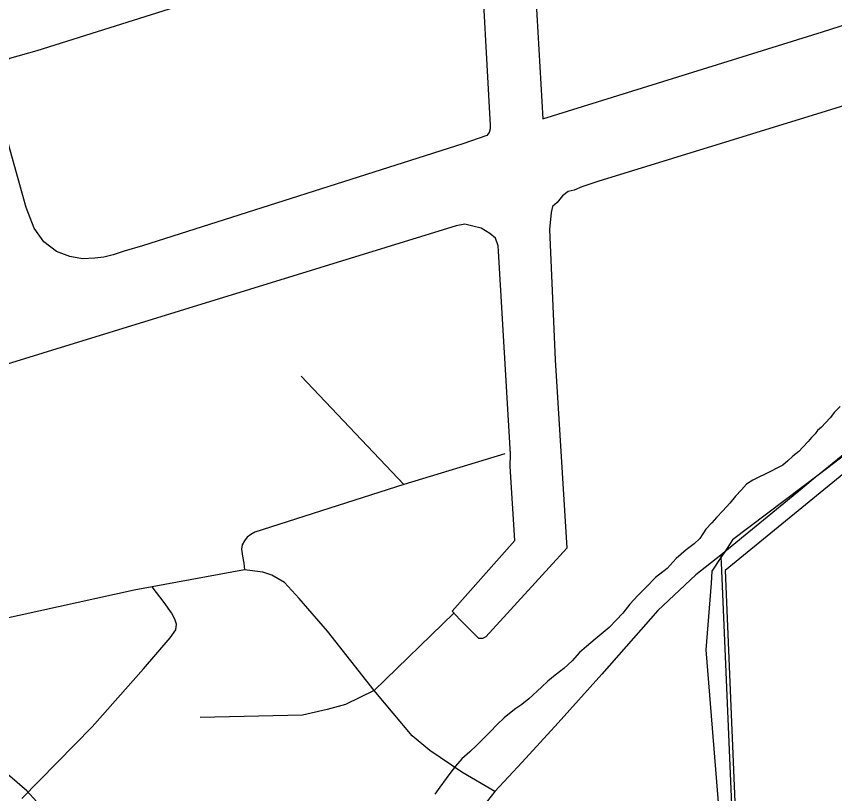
# Model space of a CAD drawing. Extents: x 2206922 to 2357709, y 510027 to 673830.
# Drawn here: x 2304412 to 2307632, y 576474 to 579534 of the extents above; entities that cross this region are included whole.
import ezdxf

# ---------------------------------------------------------------- set-up
doc = ezdxf.new("R2010")
doc.units = 0
for name, color, linetype in [('Exist Aviation Commercial or Municipal Perimeter Paved', 7, 'Continuous'), ('Exist Boundary Land Use Reservation Military US Department of Defense', 7, 'Continuous'), ('Exist Boundary Political City Limit New', 7, 'Continuous'), ('Exist Hydrographic Misc Water Feature', 7, 'Continuous'), ('Exist Hydrographic River Shore', 7, 'Continuous'), ('Exist Road Non-System Type 51', 7, 'Continuous'), ('Map Preparation Boundary City Limit Buffer Line', 7, 'Continuous')]:
    doc.layers.add(name, color=color, linetype=linetype)

msp = doc.modelspace()

# ---------------------------------------------------------------- linework, layer by layer
at = {"layer": 'Exist Aviation Commercial or Municipal Perimeter Paved'}
for points in [[(2306236.6, 579845.8), (2306276.6, 579104.7), (2306276.7, 579090.7), (2306272.9, 579076.5), (2306263, 579064.5), (2306169.3, 579031.5), (2304908.4, 578630.1), (2304836.7, 578609.4), (2304792.8, 578594.9), (2304756.9, 578585.5), (2304720.9, 578582.1), (2304673, 578579.6)], [(2306444.8, 579814), (2306484.2, 579130.9)], [(2304673, 578579.6), (2304622.9, 578588), (2304570.8, 578608.5), (2304520.3, 578645.9), (2304481.7, 578699.5), (2304451, 578781.1), (2304332.5, 579199.6), (2304324.1, 579239.5), (2304325.7, 579279.5), (2304329.4, 579305.5), (2304337.2, 579331.6), (2304361, 579351.8), (2304386.7, 579370), (2304494.3, 579399.2), (2305560.1, 579736.5)], [(2306484.2, 579130.9), (2307583.8, 579472.6), (2308382.5, 579730.9)], [(2308808.6, 579533.6), (2306700.6, 578883.4), (2306637, 578862.6), (2306607.1, 578850.4), (2306583.2, 578844), (2306561.4, 578827.7), (2306539.7, 578801.6), (2306521.9, 578785.3), (2306516.1, 578761.3), (2306510.7, 578695.2), (2306532.3, 578181.8), (2306578.2, 577440.7), (2306260.2, 577091.6), (2306246.3, 577085.4), (2306232.3, 577085.2), (2306157.4, 577160.2), (2306127.2, 577192), (2306374, 577470.4), (2306355, 577762.1), (2306356.4, 577810.2), (2306309.8, 578609.1), (2306307.5, 578631.2), (2306297.3, 578661), (2306275.2, 578678.7), (2306240.9, 578700.3), (2306208.8, 578708.1), (2306176.6, 578715.8), (2306142.9, 578709.4), (2303425.3, 577872.5)]]:
    msp.add_lwpolyline(points, dxfattribs=at)
at = {"layer": 'Exist Boundary Land Use Reservation Military US Department of Defense'}
for p, q in [((2307683.1, 577815.7), (2307572.6, 577731.8)), ((2307199.6, 577426), (2307184.6, 577403.4)), ((2307149.2, 577349), (2307145.6, 577303.2))]:
    msp.add_line(p, q, dxfattribs=at)
for points in [[(2307572.6, 577731.8), (2307230.8, 577472.8), (2307199.6, 577426)], [(2307184.6, 577403.4), (2307149.3, 577350.4), (2307149.2, 577349)], [(2307145.6, 577303.2), (2307124.8, 577040.5), (2307184.2, 576309.1)]]:
    msp.add_lwpolyline(points, dxfattribs=at)
at = {"layer": 'Exist Boundary Political City Limit New'}
msp.add_lwpolyline([(2307818.5, 577858.2), (2307244.5, 577388.1), (2307201.5, 577352.9), (2307278.8, 575498.8)], dxfattribs=at)
at = {"layer": 'Exist Hydrographic Misc Water Feature'}
msp.add_lwpolyline([(2307653.9, 577997.8), (2307631.7, 577975.6), (2307614.1, 577953.5), (2307596.3, 577933.5), (2307580.9, 577917.2), (2307564.5, 577903), (2307554.9, 577891.1), (2307540.9, 577876.6), (2307527.4, 577860.8), (2307507.5, 577838.6), (2307491.7, 577820.3), (2307467.7, 577802), (2307448.2, 577783.9), (2307428.1, 577767.5), (2307402.3, 577753.5), (2307384.5, 577745.2), (2307356.6, 577730.8), (2307336.9, 577720.7), (2307310.6, 577708.5), (2307285, 577692.1), (2307265.1, 577669.9), (2307241.5, 577645.5), (2307220, 577617.5), (2307192.3, 577587.2), (2307166.7, 577561), (2307148.8, 577540.6), (2307125.1, 577514.6), (2307101.5, 577478.4), (2307079.9, 577458.1), (2307048.2, 577433.7), (2307008.4, 577399.1), (2306972.7, 577360.7), (2306927.6, 577324.6), (2306891.7, 577288.2), (2306858.1, 577253.9), (2306826.3, 577219.3), (2306799, 577184.9), (2306773, 577156.8), (2306745.3, 577128.5), (2306721.7, 577108.6), (2306690.1, 577082.1), (2306656.3, 577053.5), (2306628.6, 577029.3), (2306599.1, 576997.3), (2306567.1, 576966.8), (2306531.8, 576940.5), (2306504, 576916.3), (2306478.1, 576893.8), (2306428.7, 576847.3), (2306400.8, 576825.1), (2306377.2, 576808.8), (2306359.6, 576794.5), (2306331.7, 576772.3), (2306303.8, 576746.1), (2306276.1, 576717.8), (2306222.8, 576663), (2306197.2, 576638.9), (2306165.4, 576610.8), (2306139.8, 576582.2), (2306122.2, 576558.1), (2306104.1, 576534.1), (2306078.9, 576499.7), (2306058.8, 576471.5)], dxfattribs=at)
at = {"layer": 'Exist Hydrographic River Shore'}
msp.add_lwpolyline([(2308936.9, 572246.2), (2308843.3, 572269.7), (2308644.3, 572320.4), (2308394.7, 572457), (2307993.3, 572716.3), (2307849.1, 572907.3), (2305686.2, 575015.3), (2305391.1, 575370.9), (2304986.2, 575823.8), (2304825.2, 576047), (2304733.1, 576177.8), (2304454.1, 576484.9), (2304177, 576723), (2303933, 576946.2), (2303756.1, 577136), (2302712.1, 578196.3), (2302559, 578455.9), (2302500.1, 578512.6), (2302312.1, 578951.3), (2302152.1, 579164.7), (2301934, 579313.4), (2301658, 579426.9), (2300873, 579618.3)], dxfattribs=at)
at = {"layer": 'Exist Road Non-System Type 51'}
for p, q in [((2305936.6, 577690.9), (2305532.3, 578117.8)), ((2307807.5, 577924), (2307572.6, 577731.8)), ((2306334.9, 577812.3), (2305936.6, 577690.9)), ((2307572.6, 577731.8), (2307564, 577724.8)), ((2307446.6, 577628.7), (2307199.6, 577426)), ((2307199.6, 577426), (2307184.2, 577413.3)), ((2307184.2, 577413.3), (2307184.6, 577403.4)), ((2307184.6, 577403.4), (2307185.5, 577383.1)), ((2305309.6, 577354.9), (2304947.3, 577288.3)), ((2306133.3, 577184.1), (2305820.3, 576880.4))]:
    msp.add_line(p, q, dxfattribs=at)
for points in [[(2304947.3, 577288.3), (2304875.3, 577275), (2304201.1, 577126.8), (2304045.1, 577100), (2303993.9, 577097.8), (2303940.4, 577104.5), (2303893.1, 577128), (2303674.5, 577367.4), (2303064.5, 578032.1), (2302861.7, 578246.2), (2302723.5, 578395.6), (2302687.9, 578469.2), (2302670, 578507.1), (2302667.8, 578553.9), (2302721.3, 578739), (2302823.8, 579099)], [(2307564, 577724.8), (2307499.4, 577672), (2307446.6, 577628.7)], [(2305936.6, 577690.9), (2305350.3, 577502.8), (2305335, 577494.5), (2305320.8, 577483.3), (2305310.1, 577469), (2305300.4, 577453.2), (2305297.9, 577436.4), (2305302, 577408.4), (2305307.6, 577381.9), (2305309.6, 577354.9)], [(2307184.2, 577413.3), (2307086.1, 577335.3), (2306936.8, 577194.8), (2306716.2, 576945), (2306544.6, 576753.2), (2306403, 576598.3), (2306294.7, 576482.9)], [(2307185.5, 577383.1), (2307227.7, 576399.8), (2307242.5, 575889.4), (2307254.2, 575634.5)], [(2305820.3, 576880.4), (2305636.4, 577113.4), (2305525, 577242.7), (2305467, 577305.1), (2305418, 577334.1), (2305381.5, 577346.5), (2305309.6, 577354.9)], [(2304434, 576454.4), (2304710.4, 576737.6), (2304913.2, 576965.1), (2305017.9, 577087.7), (2305040.2, 577119), (2305042.4, 577141.3), (2305035.8, 577161.3), (2305022.4, 577185.8), (2304993.4, 577226), (2304947.3, 577288.3)], [(2305820.3, 576880.4), (2305707.3, 576825.6), (2305635.7, 576804.9), (2305538.3, 576783.4), (2305134.9, 576774.4)], [(2306294.7, 576482.9), (2306165.7, 576559.2), (2306038.7, 576644), (2305969.6, 576702), (2305820.3, 576880.4)], [(2306294.7, 576482.9), (2306252.3, 576427.6), (2306186, 576342.9), (2306134.4, 576258.1), (2306020.2, 576059), (2305949.3, 575957.6), (2305919.3, 575910.3)]]:
    msp.add_lwpolyline(points, dxfattribs=at)
at = {"layer": 'Map Preparation Boundary City Limit Buffer Line'}
msp.add_lwpolyline([(2307818.5, 577858.2), (2307244.5, 577388.1), (2307201.5, 577352.9), (2307278.8, 575498.8)], dxfattribs=at)

doc.saveas('drawing.dxf')
